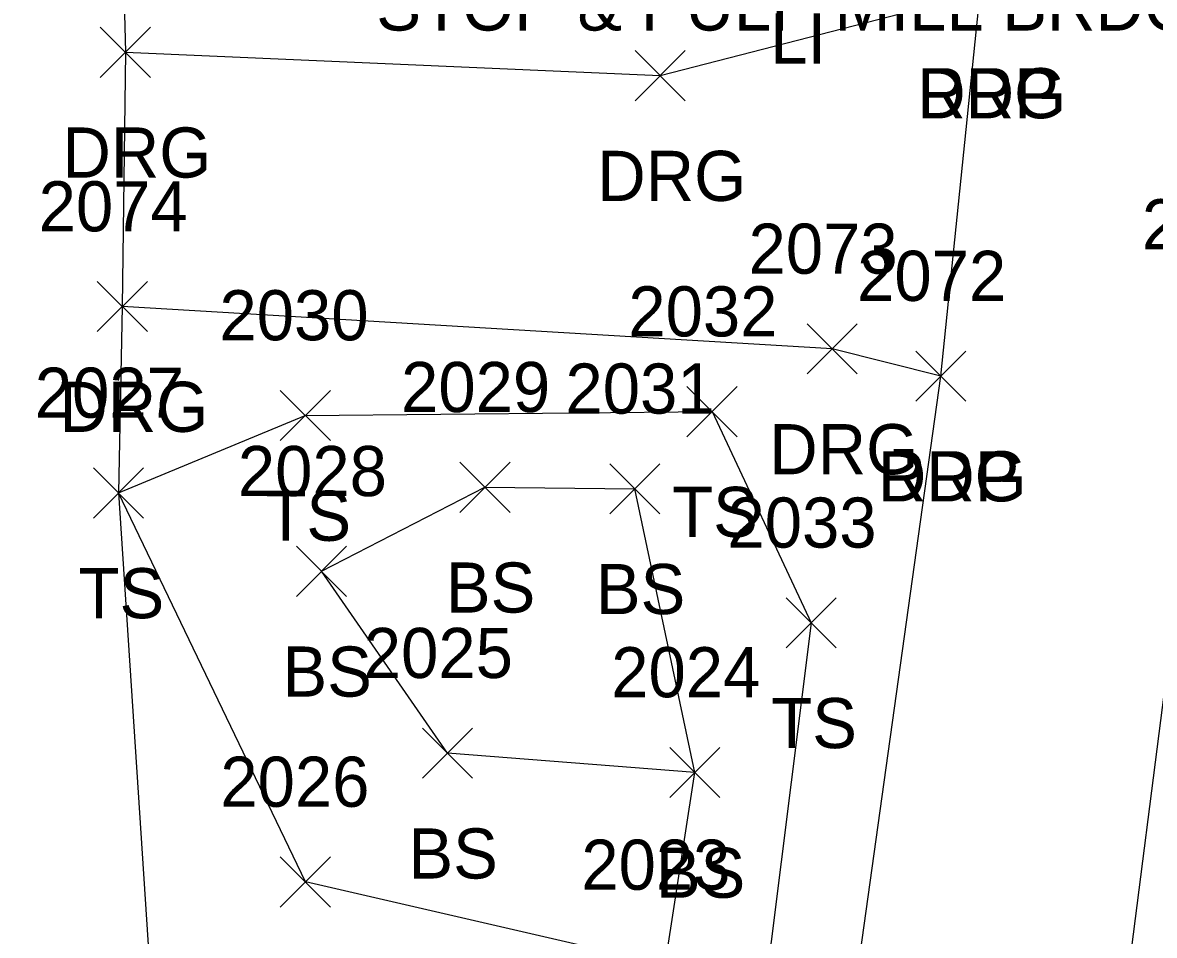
# Model space of a CAD drawing. Extents: x 1461855 to 1464118, y 556196 to 557441.
# Drawn here: x 1461895.7 to 1461940.85, y 556402.71 to 556439.13 of the extents above; entities that cross this region are included whole.
import ezdxf

# ---------------------------------------------------------------- set-up
doc = ezdxf.new("R2010")
doc.units = 0
for name, color, linetype in [('L_A', 7, 'Continuous'), ('L_I', 7, 'Continuous'), ('L_TIC', 7, 'Continuous'), ('LELB', 7, 'Continuous'), ('LSOGP', 7, 'Continuous'), ('P_A', 7, 'Continuous'), ('P_I', 7, 'Continuous'), ('P_TIC', 7, 'Continuous'), ('PET', 7, 'Continuous'), ('PRC', 7, 'Continuous'), ('R_A', 7, 'Continuous'), ('R_I', 7, 'Continuous'), ('R_TIC', 7, 'Continuous'), ('RDG', 7, 'Continuous'), ('S_C', 7, 'Continuous'), ('U_A', 7, 'Continuous')]:
    doc.layers.add(name, color=color, linetype=linetype)

msp = doc.modelspace()

# ---------------------------------------------------------------- linework, layer by layer
at = {"layer": 'L_TIC'}
for points in [[(1461922.204, 556422.607), (1461924.204, 556424.607)], [(1461924.204, 556422.607), (1461922.204, 556424.607)], [(1461905.98, 556422.453), (1461907.98, 556424.453)], [(1461907.98, 556422.453), (1461905.98, 556424.453)], [(1461913.146, 556419.589), (1461915.146, 556421.589)], [(1461915.146, 556419.589), (1461913.146, 556421.589)], [(1461919.129, 556419.528), (1461921.129, 556421.528)], [(1461921.129, 556419.528), (1461919.129, 556421.528)], [(1461919.129, 556419.528), (1461921.129, 556421.528)], [(1461921.129, 556419.528), (1461919.129, 556421.528)], [(1461898.527, 556419.363), (1461900.527, 556421.363)], [(1461900.527, 556419.363), (1461898.527, 556421.363)], [(1461906.627, 556416.237), (1461908.627, 556418.237)], [(1461908.627, 556416.237), (1461906.627, 556418.237)], [(1461926.158, 556414.181), (1461928.158, 556416.181)], [(1461928.158, 556414.181), (1461926.158, 556416.181)], [(1461911.652, 556408.979), (1461913.652, 556410.979)], [(1461913.652, 556408.979), (1461911.652, 556410.979)], [(1461921.522, 556408.211), (1461923.522, 556410.211)], [(1461923.522, 556408.211), (1461921.522, 556410.211)], [(1461921.522, 556408.211), (1461923.522, 556410.211)], [(1461923.522, 556408.211), (1461921.522, 556410.211)], [(1461905.984, 556403.841), (1461907.984, 556405.841)], [(1461907.984, 556403.841), (1461905.984, 556405.841)]]:
    msp.add_lwpolyline(points, dxfattribs=at)
at = {"layer": 'LELB'}
for points in [[(1461921.329, 556401.531), (1461906.984, 556404.841), (1461899.527, 556420.363), (1461906.98, 556423.453), (1461923.204, 556423.607), (1461927.158, 556415.181), (1461923.557, 556386.466)], [(1461906.839, 556309.948), (1461910.122, 556349.733), (1461919.891, 556388.204), (1461921.329, 556401.531), (1461922.522, 556409.211), (1461920.129, 556420.528)], [(1461922.522, 556409.211), (1461912.652, 556409.979), (1461907.627, 556417.237), (1461914.146, 556420.589), (1461920.129, 556420.528)]]:
    msp.add_lwpolyline(points, dxfattribs=at)
at = {"layer": 'LSOGP'}
msp.add_lwpolyline([(1461901.97, 556522.535), (1461895.705, 556494.224), (1461898.414, 556485.559), (1461902.872, 556476.822), (1461901.476, 556471.422), (1461899.661, 556467.044), (1461899.865, 556462), (1461899.754, 556461.181), (1461898.855, 556457.363), (1461899.315, 556454.721), (1461899.294, 556451.085), (1461899.63, 556444.568), (1461899.803, 556437.945), (1461899.681, 556427.799), (1461899.527, 556420.363), (1461901.263, 556394.019)], dxfattribs=at)
at = {"layer": 'P_TIC'}
for points in [[(1461931.33, 556424.025), (1461933.33, 556426.025)], [(1461933.33, 556424.025), (1461931.33, 556426.025)]]:
    msp.add_lwpolyline(points, dxfattribs=at)
at = {"layer": 'PET'}
msp.add_lwpolyline([(1461914.868, 556308.564), (1461920.435, 556347.386), (1461926.927, 556386.329), (1461932.33, 556425.025), (1461933.903, 556440.31), (1461936.111, 556466.527), (1461937.593, 556495.16), (1461939.398, 556524.213), (1461940.103, 556552.327), (1461938.358, 556576.018), (1461936.477, 556592.89), (1461931.202, 556609.961), (1461922.597, 556632.207)], dxfattribs=at)
at = {"layer": 'PRC'}
msp.add_lwpolyline([(1461925.455, 556305.981), (1461931.482, 556345.963), (1461937.931, 556386.439), (1461943.124, 556427.083), (1461945.493, 556465.379), (1461946.96, 556493.016), (1461948.287, 556523.837), (1461949.597, 556552.436), (1461949.092, 556575.708), (1461945.132, 556594.535), (1461941.155, 556612.685), (1461941.736, 556618.093), (1461960.038, 556581.267), (1461976.525, 556548.035), (1461990.309, 556523.955), (1462006.117, 556501.89), (1462023.427, 556483.274), (1462041.849, 556469.086), (1462061.758, 556457.443), (1462082.723, 556450.203), (1462107.816, 556443.977), (1462129.573, 556440.387), (1462147.933, 556438.199)], dxfattribs=at)
at = {"layer": 'R_TIC'}
for points in [[(1461898.803, 556436.945), (1461900.803, 556438.945)], [(1461900.803, 556436.945), (1461898.803, 556438.945)], [(1461920.139, 556436.013), (1461922.139, 556438.013)], [(1461922.139, 556436.013), (1461920.139, 556438.013)], [(1461898.681, 556426.799), (1461900.681, 556428.799)], [(1461900.681, 556426.799), (1461898.681, 556428.799)], [(1461927, 556425.109), (1461929, 556427.109)], [(1461929, 556425.109), (1461927, 556427.109)], [(1461931.33, 556424.025), (1461933.33, 556426.025)], [(1461933.33, 556424.025), (1461931.33, 556426.025)]]:
    msp.add_lwpolyline(points, dxfattribs=at)
at = {"layer": 'RDG'}
for points in [[(1461899.803, 556437.945), (1461921.139, 556437.013), (1461933.903, 556440.31)], [(1461932.33, 556425.025), (1461928, 556426.109), (1461899.681, 556427.799)]]:
    msp.add_lwpolyline(points, dxfattribs=at)

# ---------------------------------------------------------------- texts
at = {"layer": 'L_A'}
for s, p in [('TS', (1461921.614, 556418.607)), ('TS', (1461905.39, 556418.453)), ('TS', (1461897.936, 556415.363)), ('BS', (1461912.587, 556415.589)), ('BS', (1461918.57, 556415.528)), ('BS', (1461918.57, 556415.528)), ('BS', (1461906.068, 556412.237)), ('TS', (1461925.568, 556410.181)), ('BS', (1461911.093, 556404.979)), ('BS', (1461920.963, 556404.211)), ('BS', (1461920.963, 556404.211))]:
    msp.add_text(s, height=2, dxfattribs=at).set_placement(p)
at = {"layer": 'L_I'}
for s, p in [('2030', (1461903.555, 556426.453)), ('2032', (1461919.866, 556426.607)), ('2029', (1461910.8, 556423.589)), ('2031', (1461917.358, 556423.528)), ('2031', (1461917.358, 556423.528)), ('2027', (1461896.188, 556423.363)), ('2028', (1461904.288, 556420.237)), ('2033', (1461923.82, 556418.181)), ('2025', (1461909.313, 556412.979)), ('2024', (1461919.183, 556412.211)), ('2024', (1461919.183, 556412.211)), ('2026', (1461903.59, 556407.841)), ('2023', (1461917.99, 556404.531)), ('2023', (1461917.99, 556404.531))]:
    msp.add_text(s, height=2, dxfattribs=at).set_placement(p)
at = {"layer": 'P_A'}
for p in [(1461931.391, 556435.31), (1461929.819, 556420.025)]:
    msp.add_text('RDP', height=2, dxfattribs=at).set_placement(p)
at = {"layer": 'P_I'}
for s, p in [('2071', (1461940.353, 556430.083)), ('2072', (1461928.992, 556428.025))]:
    msp.add_text(s, height=2, dxfattribs=at).set_placement(p)
at = {"layer": 'R_A'}
for p in [(1461931.391, 556435.31), (1461897.291, 556432.945), (1461918.627, 556432.013), (1461897.17, 556422.799), (1461925.488, 556421.109), (1461929.819, 556420.025)]:
    msp.add_text('DRG', height=2, dxfattribs=at).set_placement(p)
at = {"layer": 'R_I'}
for s, p in [('2074', (1461896.343, 556430.799)), ('2073', (1461924.661, 556429.109)), ('2072', (1461928.992, 556428.025))]:
    msp.add_text(s, height=2, dxfattribs=at).set_placement(p)
at = {"layer": 'S_C'}
msp.add_text('STOP & PULP MILL BRDG RD', height=2, dxfattribs=at).set_placement((1461909.812, 556438.811))
at = {"layer": 'U_A'}
msp.add_text('LI', height=2, dxfattribs=at).set_placement((1461925.525, 556437.494))

doc.saveas('drawing.dxf')
